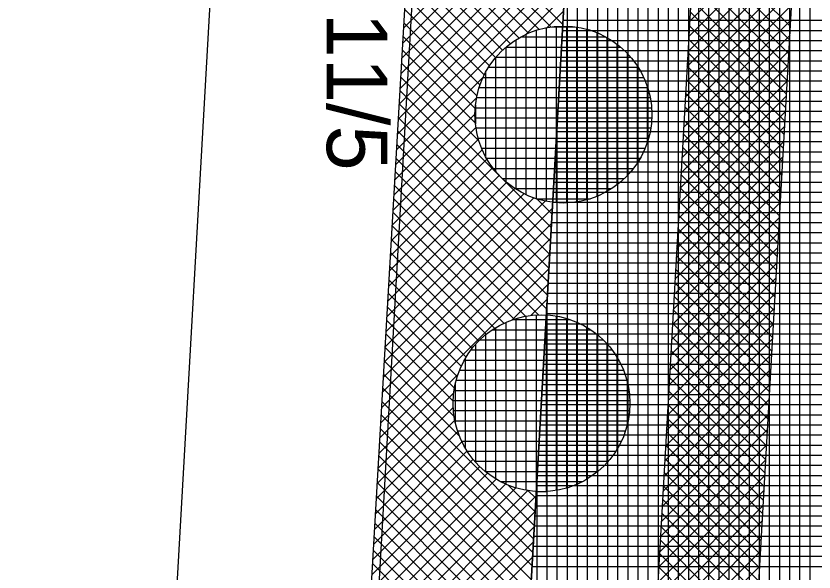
# Model space of a CAD drawing. Extents: x -565346 to -564154, y -1097386 to -1095620.
# Drawn here: x -564285.9 to -564270.11, y -1096822.1 to -1096811.11 of the extents above; entities that cross this region are included whole.
import ezdxf

# ---------------------------------------------------------------- set-up
doc = ezdxf.new("R2010")
doc.units = 0
for name, color, linetype in [('Vrstva 1', 7, 'Continuous'), ('Vrstva 40', 7, 'Continuous'), ('Vrstva 41', 7, 'Continuous'), ('Vrstva 42', 7, 'Continuous'), ('Vrstva 43', 7, 'Continuous'), ('Vrstva 44', 7, 'Continuous')]:
    doc.layers.add(name, color=color, linetype=linetype)

msp = doc.modelspace()

# ---------------------------------------------------------------- linework, layer by layer
at = {"layer": 'Vrstva 1'}
for p, q in [((-564285.9, -1096948.97), (-564275.31, -1096762.41)), ((-564281.32, -1096797.75), (-564285.41, -1096869.77))]:
    msp.add_line(p, q, dxfattribs=at)
at = {"layer": 'Vrstva 41'}
msp.add_lwpolyline([(-564270.26, -1096726.329), (-564273.28, -1096725.96), (-564283.74, -1096906.22), (-564280.461, -1096906.04), (-564278.386, -1096869.47)], close=True, dxfattribs=at)
at = {"layer": 'Vrstva 42'}
for p, q in [((-564278.058, -1096808.3), (-564275.082, -1096811.275)), ((-564278.073, -1096808.567), (-564275.317, -1096811.323)), ((-564278.089, -1096808.834), (-564275.551, -1096811.373)), ((-564276.058, -1096809.171), (-564278.235, -1096811.348)), ((-564278.104, -1096809.102), (-564275.761, -1096811.445)), ((-564270.451, -1096809.089), (-564272.574, -1096811.213)), ((-564275.908, -1096809.303), (-564278.252, -1096811.648)), ((-564278.12, -1096809.369), (-564275.95, -1096811.539)), ((-564275.556, -1096809.518), (-564278.287, -1096812.249)), ((-564275.741, -1096809.419), (-564278.27, -1096811.948)), ((-564270.468, -1096809.389), (-564272.591, -1096811.512)), ((-564272.473, -1096809.421), (-564270.577, -1096811.316)), ((-564275.117, -1096809.644), (-564278.322, -1096812.849)), ((-564275.35, -1096809.595), (-564278.305, -1096812.549)), ((-564278.136, -1096809.636), (-564276.12, -1096811.652)), ((-564270.485, -1096809.689), (-564272.608, -1096811.812)), ((-564272.488, -1096809.689), (-564270.592, -1096811.584)), ((-564274.999, -1096809.809), (-564278.339, -1096813.149)), ((-564278.151, -1096809.904), (-564276.273, -1096811.782)), ((-564270.502, -1096809.989), (-564272.625, -1096812.112)), ((-564272.503, -1096809.956), (-564270.608, -1096811.852)), ((-564275.016, -1096810.109), (-564278.357, -1096813.45)), ((-564278.167, -1096810.171), (-564276.41, -1096811.927)), ((-564270.519, -1096810.289), (-564272.642, -1096812.412)), ((-564272.518, -1096810.224), (-564270.623, -1096812.119)), ((-564275.033, -1096810.409), (-564278.374, -1096813.75)), ((-564278.182, -1096810.438), (-564276.532, -1096812.089)), ((-564270.536, -1096810.588), (-564272.659, -1096812.712)), ((-564272.533, -1096810.492), (-564270.638, -1096812.387)), ((-564278.198, -1096810.706), (-564276.635, -1096812.268)), ((-564275.05, -1096810.709), (-564275.807, -1096811.466)), ((-564272.548, -1096810.759), (-564270.653, -1096812.655)), ((-564270.553, -1096810.888), (-564272.676, -1096813.012)), ((-564278.213, -1096810.973), (-564276.72, -1096812.466)), ((-564275.067, -1096811.009), (-564275.394, -1096811.335)), ((-564272.564, -1096811.027), (-564270.668, -1096812.922)), ((-564278.229, -1096811.24), (-564276.785, -1096812.685)), ((-564270.57, -1096811.188), (-564272.693, -1096813.312)), ((-564272.579, -1096811.295), (-564270.684, -1096813.19)), ((-564278.244, -1096811.508), (-564276.817, -1096812.934)), ((-564270.587, -1096811.488), (-564272.71, -1096813.612)), ((-564272.594, -1096811.562), (-564270.699, -1096813.458)), ((-564278.26, -1096811.775), (-564276.815, -1096813.22)), ((-564270.604, -1096811.788), (-564272.727, -1096813.911)), ((-564272.609, -1096811.83), (-564270.714, -1096813.725)), ((-564278.275, -1096812.042), (-564276.744, -1096813.574)), ((-564270.621, -1096812.088), (-564272.744, -1096814.211)), ((-564272.624, -1096812.098), (-564270.729, -1096813.993)), ((-564276.662, -1096812.321), (-564278.392, -1096814.05)), ((-564278.291, -1096812.31), (-564275.31, -1096815.29)), ((-564272.64, -1096812.365), (-564270.744, -1096814.261)), ((-564270.638, -1096812.388), (-564272.761, -1096814.511)), ((-564278.306, -1096812.577), (-564275.325, -1096815.558)), ((-564270.655, -1096812.688), (-564272.778, -1096814.811)), ((-564272.655, -1096812.633), (-564270.76, -1096814.528)), ((-564276.793, -1096812.734), (-564278.409, -1096814.35)), ((-564278.322, -1096812.844), (-564275.341, -1096815.825)), ((-564270.672, -1096812.987), (-564272.795, -1096815.111)), ((-564272.67, -1096812.901), (-564270.775, -1096814.796)), ((-564276.824, -1096813.048), (-564278.426, -1096814.651)), ((-564278.337, -1096813.112), (-564275.356, -1096816.093)), ((-564272.685, -1096813.168), (-564270.79, -1096815.064)), ((-564276.803, -1096813.31), (-564278.444, -1096814.951)), ((-564270.689, -1096813.287), (-564272.813, -1096815.411)), ((-564278.353, -1096813.379), (-564275.371, -1096816.361)), ((-564272.7, -1096813.436), (-564270.805, -1096815.331)), ((-564276.752, -1096813.542), (-564278.461, -1096815.251)), ((-564270.706, -1096813.587), (-564272.83, -1096815.711)), ((-564276.679, -1096813.751), (-564278.479, -1096815.551)), ((-564278.368, -1096813.646), (-564275.386, -1096816.628)), ((-564272.716, -1096813.703), (-564270.82, -1096815.599)), ((-564276.583, -1096813.939), (-564278.496, -1096815.852)), ((-564278.384, -1096813.914), (-564275.401, -1096816.896)), ((-564270.723, -1096813.887), (-564272.847, -1096816.01)), ((-564276.47, -1096814.108), (-564278.514, -1096816.152)), ((-564272.731, -1096813.971), (-564270.835, -1096815.866)), ((-564276.339, -1096814.26), (-564278.531, -1096816.452)), ((-564278.399, -1096814.181), (-564275.563, -1096817.017)), ((-564270.74, -1096814.187), (-564272.864, -1096816.31)), ((-564272.746, -1096814.239), (-564270.851, -1096816.134)), ((-564276.193, -1096814.397), (-564278.548, -1096816.753)), ((-564276.03, -1096814.517), (-564278.566, -1096817.053)), ((-564278.415, -1096814.448), (-564275.819, -1096817.044)), ((-564270.757, -1096814.487), (-564272.881, -1096816.61)), ((-564272.761, -1096814.506), (-564270.866, -1096816.402)), ((-564275.652, -1096814.704), (-564278.601, -1096817.653)), ((-564275.85, -1096814.62), (-564278.583, -1096817.353)), ((-564278.43, -1096814.716), (-564276.046, -1096817.1)), ((-564275.594, -1096814.724), (-564275.295, -1096815.023)), ((-564275.288, -1096814.907), (-564278.636, -1096818.254)), ((-564275.431, -1096814.767), (-564278.618, -1096817.954)), ((-564270.774, -1096814.787), (-564272.898, -1096816.91)), ((-564272.776, -1096814.774), (-564270.881, -1096816.669)), ((-564278.446, -1096814.983), (-564276.248, -1096817.181)), ((-564272.792, -1096815.042), (-564270.896, -1096816.937)), ((-564275.306, -1096815.207), (-564278.653, -1096818.554)), ((-564270.791, -1096815.086), (-564272.915, -1096817.21)), ((-564278.461, -1096815.25), (-564276.43, -1096817.281)), ((-564272.807, -1096815.309), (-564270.911, -1096817.205)), ((-564275.323, -1096815.507), (-564278.67, -1096818.854)), ((-564278.477, -1096815.518), (-564276.595, -1096817.399)), ((-564270.808, -1096815.386), (-564272.932, -1096817.51)), ((-564270.825, -1096815.686), (-564272.949, -1096817.81)), ((-564272.822, -1096815.577), (-564270.927, -1096817.472)), ((-564275.34, -1096815.806), (-564278.688, -1096819.155)), ((-564278.492, -1096815.785), (-564276.744, -1096817.533)), ((-564272.837, -1096815.845), (-564270.942, -1096817.74)), ((-564270.842, -1096815.986), (-564272.966, -1096818.109)), ((-564275.357, -1096816.106), (-564278.705, -1096819.455)), ((-564278.508, -1096816.052), (-564276.877, -1096817.683)), ((-564272.852, -1096816.112), (-564270.957, -1096818.008)), ((-564278.523, -1096816.32), (-564276.994, -1096817.849)), ((-564270.859, -1096816.286), (-564272.983, -1096818.409)), ((-564275.374, -1096816.406), (-564276.081, -1096817.114)), ((-564272.868, -1096816.38), (-564270.972, -1096818.275)), ((-564278.539, -1096816.587), (-564277.093, -1096818.033)), ((-564270.876, -1096816.586), (-564273, -1096818.709)), ((-564275.391, -1096816.706), (-564275.713, -1096817.028)), ((-564272.883, -1096816.648), (-564270.987, -1096818.543)), ((-564278.554, -1096816.854), (-564277.172, -1096818.237)), ((-564270.893, -1096816.886), (-564273.017, -1096819.009)), ((-564272.898, -1096816.915), (-564271.003, -1096818.811)), ((-564275.408, -1096817.006), (-564275.42, -1096817.019)), ((-564278.57, -1096817.122), (-564277.226, -1096818.465)), ((-564270.91, -1096817.186), (-564273.034, -1096819.309)), ((-564272.913, -1096817.183), (-564271.018, -1096819.078)), ((-564278.585, -1096817.389), (-564277.252, -1096818.723)), ((-564270.927, -1096817.485), (-564273.051, -1096819.609)), ((-564272.928, -1096817.451), (-564271.033, -1096819.346)), ((-564278.601, -1096817.656), (-564277.232, -1096819.025)), ((-564272.943, -1096817.718), (-564271.048, -1096819.614)), ((-564270.944, -1096817.785), (-564273.068, -1096819.909)), ((-564278.616, -1096817.924), (-564277.127, -1096819.413)), ((-564272.959, -1096817.986), (-564271.063, -1096819.881)), ((-564277.154, -1096818.187), (-564278.723, -1096819.755)), ((-564278.632, -1096818.191), (-564275.645, -1096821.178)), ((-564270.961, -1096818.085), (-564273.085, -1096820.209)), ((-564272.974, -1096818.254), (-564271.079, -1096820.149)), ((-564278.647, -1096818.458), (-564275.66, -1096821.446)), ((-564270.978, -1096818.385), (-564273.102, -1096820.508)), ((-564272.989, -1096818.521), (-564271.094, -1096820.416)), ((-564277.24, -1096818.555), (-564278.74, -1096820.055)), ((-564270.995, -1096818.685), (-564273.119, -1096820.808)), ((-564277.249, -1096818.848), (-564278.758, -1096820.356)), ((-564278.663, -1096818.726), (-564275.675, -1096821.714)), ((-564273.004, -1096818.789), (-564271.109, -1096820.684)), ((-564278.678, -1096818.993), (-564275.69, -1096821.981)), ((-564271.013, -1096818.985), (-564273.136, -1096821.108)), ((-564277.22, -1096819.101), (-564278.775, -1096820.656)), ((-564273.019, -1096819.056), (-564271.124, -1096820.952)), ((-564277.161, -1096819.324), (-564278.792, -1096820.956)), ((-564278.694, -1096819.26), (-564275.705, -1096822.249)), ((-564271.03, -1096819.285), (-564273.153, -1096821.408)), ((-564273.035, -1096819.324), (-564271.139, -1096821.219)), ((-564277.078, -1096819.525), (-564278.81, -1096821.257)), ((-564278.709, -1096819.528), (-564275.81, -1096822.427)), ((-564271.047, -1096819.584), (-564273.17, -1096821.708)), ((-564273.05, -1096819.592), (-564271.155, -1096821.487)), ((-564276.976, -1096819.706), (-564278.827, -1096821.557)), ((-564278.725, -1096819.795), (-564276.066, -1096822.454)), ((-564276.857, -1096819.87), (-564278.845, -1096821.857)), ((-564271.064, -1096819.884), (-564273.187, -1096822.008)), ((-564273.065, -1096819.859), (-564271.17, -1096821.755)), ((-564276.722, -1096820.017), (-564278.862, -1096822.157)), ((-564278.741, -1096820.062), (-564276.293, -1096822.51)), ((-564276.403, -1096820.264), (-564278.897, -1096822.758)), ((-564276.571, -1096820.149), (-564278.879, -1096822.458)), ((-564271.081, -1096820.184), (-564273.204, -1096822.308)), ((-564273.08, -1096820.127), (-564271.185, -1096822.022)), ((-564276.218, -1096820.362), (-564278.914, -1096823.058)), ((-564278.756, -1096820.33), (-564276.496, -1096822.59)), ((-564276.153, -1096820.387), (-564275.629, -1096820.911)), ((-564273.095, -1096820.395), (-564271.2, -1096822.29)), ((-564275.776, -1096820.486), (-564278.949, -1096823.659)), ((-564276.011, -1096820.437), (-564278.932, -1096823.358)), ((-564275.771, -1096820.486), (-564275.614, -1096820.643)), ((-564271.098, -1096820.484), (-564273.221, -1096822.607)), ((-564275.612, -1096820.604), (-564278.967, -1096823.959)), ((-564278.772, -1096820.597), (-564276.678, -1096822.69)), ((-564273.111, -1096820.662), (-564271.215, -1096822.558)), ((-564275.629, -1096820.904), (-564278.984, -1096824.259)), ((-564278.787, -1096820.864), (-564276.844, -1096822.808)), ((-564271.115, -1096820.784), (-564273.238, -1096822.907)), ((-564273.126, -1096820.93), (-564271.231, -1096822.825)), ((-564275.646, -1096821.204), (-564279.001, -1096824.559)), ((-564278.803, -1096821.132), (-564276.993, -1096822.942)), ((-564271.132, -1096821.084), (-564273.255, -1096823.207)), ((-564273.141, -1096821.198), (-564271.246, -1096823.093)), ((-564275.663, -1096821.504), (-564279.019, -1096824.86)), ((-564278.818, -1096821.399), (-564277.126, -1096823.091)), ((-564271.149, -1096821.384), (-564273.272, -1096823.507)), ((-564273.156, -1096821.465), (-564271.261, -1096823.361)), ((-564278.834, -1096821.666), (-564277.243, -1096823.257)), ((-564271.166, -1096821.683), (-564273.289, -1096823.807)), ((-564275.68, -1096821.804), (-564276.442, -1096822.566)), ((-564273.171, -1096821.733), (-564271.276, -1096823.628)), ((-564278.849, -1096821.934), (-564277.342, -1096823.441)), ((-564271.183, -1096821.983), (-564273.306, -1096824.107)), ((-564273.187, -1096822.001), (-564271.291, -1096823.896))]:
    msp.add_line(p, q, dxfattribs=at)
msp.add_lwpolyline([(-564265.767, -1096726.584), (-564267.764, -1096726.471), (-564277.965, -1096906.182), (-564275.968, -1096906.295), (-564273.893, -1096869.725)], close=True, dxfattribs=at)
at = {"layer": 'Vrstva 43'}
for p, q in [((-564270.19, -1096848.618), (-564270.19, -1096706.294)), ((-564270.39, -1096852.141), (-564270.39, -1096728.619)), ((-564270.59, -1096855.665), (-564270.59, -1096732.142)), ((-564270.79, -1096859.188), (-564270.79, -1096735.665)), ((-564270.99, -1096862.712), (-564270.99, -1096739.188)), ((-564271.19, -1096866.235), (-564271.19, -1096742.711)), ((-564271.39, -1096869.758), (-564271.39, -1096746.234)), ((-564271.59, -1096873.282), (-564271.59, -1096749.757)), ((-564271.79, -1096876.805), (-564271.79, -1096753.28)), ((-564271.99, -1096880.329), (-564271.99, -1096756.803)), ((-564272.19, -1096883.852), (-564272.19, -1096760.326)), ((-564272.39, -1096887.375), (-564272.39, -1096763.849)), ((-564272.59, -1096890.899), (-564272.59, -1096767.372)), ((-564272.79, -1096894.422), (-564272.79, -1096770.895)), ((-564272.99, -1096897.946), (-564272.99, -1096774.418)), ((-564273.19, -1096901.469), (-564273.19, -1096777.942)), ((-564273.39, -1096904.992), (-564273.39, -1096781.465)), ((-564273.59, -1096931.471), (-564273.59, -1096784.988)), ((-564273.79, -1096931.459), (-564273.79, -1096788.511)), ((-564273.99, -1096931.448), (-564273.99, -1096792.034)), ((-564274.19, -1096931.437), (-564274.19, -1096795.557)), ((-564274.39, -1096931.425), (-564274.39, -1096799.08)), ((-564274.59, -1096931.414), (-564274.59, -1096802.603)), ((-564274.79, -1096931.403), (-564274.79, -1096806.126)), ((-564274.99, -1096933.194), (-564274.99, -1096809.649)), ((-564275.077, -1096811.19), (-564268.065, -1096811.19)), ((-564275.089, -1096811.39), (-564268.077, -1096811.39)), ((-564275.1, -1096811.59), (-564268.088, -1096811.59)), ((-564275.112, -1096811.79), (-564268.1, -1096811.79)), ((-564275.123, -1096811.99), (-564268.111, -1096811.99)), ((-564275.134, -1096812.19), (-564268.122, -1096812.19)), ((-564275.146, -1096812.39), (-564268.134, -1096812.39)), ((-564275.157, -1096812.59), (-564268.145, -1096812.59)), ((-564275.168, -1096812.79), (-564268.156, -1096812.79)), ((-564275.18, -1096812.99), (-564268.168, -1096812.99)), ((-564275.191, -1096813.19), (-564268.179, -1096813.19)), ((-564275.19, -1096936.717), (-564275.19, -1096813.172)), ((-564275.202, -1096813.39), (-564268.19, -1096813.39)), ((-564275.214, -1096813.59), (-564268.202, -1096813.59)), ((-564275.225, -1096813.79), (-564268.213, -1096813.79)), ((-564275.236, -1096813.99), (-564268.224, -1096813.99)), ((-564275.248, -1096814.19), (-564268.236, -1096814.19)), ((-564275.259, -1096814.39), (-564268.247, -1096814.39)), ((-564275.271, -1096814.59), (-564268.258, -1096814.59)), ((-564275.282, -1096814.79), (-564268.27, -1096814.79)), ((-564275.293, -1096814.99), (-564268.281, -1096814.99)), ((-564275.305, -1096815.19), (-564268.293, -1096815.19)), ((-564275.316, -1096815.39), (-564268.304, -1096815.39)), ((-564275.327, -1096815.59), (-564268.315, -1096815.59)), ((-564275.339, -1096815.79), (-564268.327, -1096815.79)), ((-564275.35, -1096815.99), (-564268.338, -1096815.99)), ((-564275.361, -1096816.19), (-564268.349, -1096816.19)), ((-564275.373, -1096816.39), (-564268.361, -1096816.39)), ((-564275.384, -1096816.59), (-564268.372, -1096816.59)), ((-564275.395, -1096816.79), (-564268.383, -1096816.79)), ((-564275.39, -1096940.239), (-564275.39, -1096816.695)), ((-564275.407, -1096816.99), (-564268.395, -1096816.99)), ((-564275.418, -1096817.19), (-564268.406, -1096817.19)), ((-564275.429, -1096817.39), (-564268.417, -1096817.39)), ((-564275.441, -1096817.59), (-564268.429, -1096817.59)), ((-564275.452, -1096817.79), (-564268.44, -1096817.79)), ((-564275.464, -1096817.99), (-564268.451, -1096817.99)), ((-564275.475, -1096818.19), (-564268.463, -1096818.19)), ((-564275.486, -1096818.39), (-564268.474, -1096818.39)), ((-564275.498, -1096818.59), (-564268.486, -1096818.59)), ((-564275.509, -1096818.79), (-564268.497, -1096818.79)), ((-564275.52, -1096818.99), (-564268.508, -1096818.99)), ((-564275.532, -1096819.19), (-564268.52, -1096819.19)), ((-564275.543, -1096819.39), (-564268.531, -1096819.39)), ((-564275.554, -1096819.59), (-564268.542, -1096819.59)), ((-564275.566, -1096819.79), (-564268.554, -1096819.79)), ((-564275.577, -1096819.99), (-564268.565, -1096819.99)), ((-564275.59, -1096943.762), (-564275.59, -1096820.218)), ((-564275.588, -1096820.19), (-564268.576, -1096820.19)), ((-564275.6, -1096820.39), (-564268.588, -1096820.39)), ((-564275.611, -1096820.59), (-564268.599, -1096820.59)), ((-564275.622, -1096820.79), (-564268.61, -1096820.79)), ((-564275.634, -1096820.99), (-564268.622, -1096820.99)), ((-564275.645, -1096821.19), (-564268.633, -1096821.19)), ((-564275.657, -1096821.39), (-564268.644, -1096821.39)), ((-564275.668, -1096821.59), (-564268.656, -1096821.59)), ((-564275.679, -1096821.79), (-564268.667, -1096821.79)), ((-564275.691, -1096821.99), (-564268.679, -1096821.99))]:
    msp.add_line(p, q, dxfattribs=at)
msp.add_lwpolyline([(-564272.07, -1096706.16), (-564273.28, -1096725.96), (-564270.26, -1096726.329), (-564278.386, -1096869.47), (-564280.461, -1096906.04), (-564283.37, -1096906.18), (-564284.87, -1096930.83)], dxfattribs=at)
at = {"layer": 'Vrstva 44'}
for p, q in [((-564275.61, -1096811.391), (-564275.61, -1096814.718)), ((-564275.41, -1096811.338), (-564275.41, -1096814.77)), ((-564275.291, -1096811.32), (-564274.846, -1096811.32)), ((-564275.21, -1096811.31), (-564275.21, -1096814.797)), ((-564275.01, -1096811.307), (-564275.01, -1096814.801)), ((-564274.81, -1096811.326), (-564274.81, -1096814.784)), ((-564274.61, -1096811.368), (-564274.61, -1096814.742)), ((-564276.01, -1096811.578), (-564276.01, -1096814.53)), ((-564275.91, -1096811.52), (-564274.231, -1096811.52)), ((-564275.81, -1096811.469), (-564275.81, -1096814.638)), ((-564274.41, -1096811.435), (-564274.41, -1096814.672)), ((-564274.21, -1096811.533), (-564274.21, -1096814.575)), ((-564276.21, -1096811.728), (-564276.21, -1096814.381)), ((-564276.201, -1096811.72), (-564273.941, -1096811.72)), ((-564274.01, -1096811.665), (-564274.01, -1096814.444)), ((-564273.81, -1096811.844), (-564273.81, -1096814.265)), ((-564276.41, -1096811.929), (-564276.41, -1096814.18)), ((-564276.403, -1096811.92), (-564273.74, -1096811.92)), ((-564276.549, -1096812.12), (-564273.594, -1096812.12)), ((-564273.61, -1096812.094), (-564273.61, -1096814.013)), ((-564276.66, -1096812.32), (-564273.485, -1096812.32)), ((-564276.61, -1096812.224), (-564276.61, -1096813.885)), ((-564276.736, -1096812.52), (-564273.405, -1096812.52)), ((-564273.41, -1096812.506), (-564273.41, -1096813.597)), ((-564276.787, -1096812.72), (-564273.355, -1096812.72)), ((-564276.815, -1096812.92), (-564273.329, -1096812.92)), ((-564276.81, -1096812.872), (-564276.81, -1096813.238)), ((-564276.82, -1096813.12), (-564273.324, -1096813.12)), ((-564276.8, -1096813.32), (-564273.343, -1096813.32)), ((-564276.756, -1096813.52), (-564273.385, -1096813.52)), ((-564276.688, -1096813.72), (-564273.455, -1096813.72)), ((-564276.592, -1096813.92), (-564273.553, -1096813.92)), ((-564276.457, -1096814.12), (-564273.685, -1096814.12)), ((-564276.279, -1096814.32), (-564273.865, -1096814.32)), ((-564276.027, -1096814.52), (-564274.119, -1096814.52)), ((-564275.603, -1096814.72), (-564274.542, -1096814.72)), ((-564276.068, -1096817.11), (-564274.936, -1096817.11)), ((-564276.01, -1096817.091), (-564276.01, -1096820.438)), ((-564275.81, -1096817.041), (-564275.81, -1096820.485)), ((-564275.61, -1096817.019), (-564275.61, -1096820.509)), ((-564275.41, -1096817.018), (-564275.41, -1096820.511)), ((-564275.21, -1096817.041), (-564275.21, -1096820.489)), ((-564275.01, -1096817.086), (-564275.01, -1096820.442)), ((-564276.41, -1096817.269), (-564276.41, -1096820.258)), ((-564276.21, -1096817.166), (-564276.21, -1096820.363)), ((-564274.81, -1096817.158), (-564274.81, -1096820.369)), ((-564274.61, -1096817.261), (-564274.61, -1096820.268)), ((-564276.61, -1096817.411), (-564276.61, -1096820.118)), ((-564276.473, -1096817.31), (-564274.529, -1096817.31)), ((-564274.41, -1096817.398), (-564274.41, -1096820.129)), ((-564276.721, -1096817.51), (-564274.283, -1096817.51)), ((-564274.21, -1096817.587), (-564274.21, -1096819.944)), ((-564276.898, -1096817.71), (-564274.108, -1096817.71)), ((-564276.81, -1096817.601), (-564276.81, -1096819.926)), ((-564277.01, -1096817.875), (-564277.01, -1096819.651)), ((-564274.01, -1096817.854), (-564274.01, -1096819.677)), ((-564277.028, -1096817.91), (-564273.976, -1096817.91)), ((-564277.124, -1096818.11), (-564273.881, -1096818.11)), ((-564277.191, -1096818.31), (-564273.814, -1096818.31)), ((-564273.81, -1096818.327), (-564273.81, -1096819.208)), ((-564277.234, -1096818.51), (-564273.773, -1096818.51)), ((-564277.21, -1096818.389), (-564277.21, -1096819.143)), ((-564277.25, -1096818.71), (-564273.754, -1096818.71)), ((-564277.244, -1096818.91), (-564273.76, -1096818.91)), ((-564277.216, -1096819.11), (-564273.789, -1096819.11)), ((-564277.164, -1096819.31), (-564273.842, -1096819.31)), ((-564277.084, -1096819.51), (-564273.92, -1096819.51)), ((-564276.972, -1096819.71), (-564274.032, -1096819.71)), ((-564276.825, -1096819.91), (-564274.182, -1096819.91)), ((-564276.619, -1096820.11), (-564274.387, -1096820.11)), ((-564276.321, -1096820.31), (-564274.686, -1096820.31)), ((-564275.596, -1096820.51), (-564275.384, -1096820.51))]:
    msp.add_line(p, q, dxfattribs=at)
for centre in [(-564275.071, -1096813.054), (-564275.503, -1096818.764)]:
    msp.add_circle(centre, 1.75, dxfattribs=at)

# ---------------------------------------------------------------- texts
at = {"layer": 'Vrstva 40'}
msp.add_text('11/5', height=1.2, rotation=270, dxfattribs=at).set_placement((-564279.75, -1096811.04))

doc.saveas('drawing.dxf')
